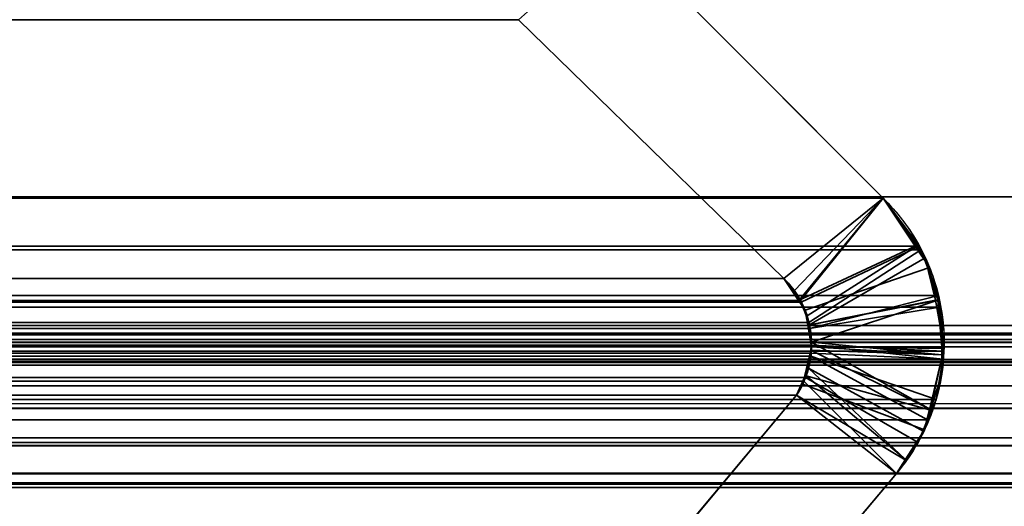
# Model space of a CAD drawing. Header units: millimetres. Extents: x -603 to 3703, y -120 to 193.
# Tile 756 of 938: x 3494.88 to 3499.51, y 1.19 to 3.48. Entities that reach past the tile are written whole.
import ezdxf

# ---------------------------------------------------------------- set-up
doc = ezdxf.new("R2010")
doc.units = ezdxf.units.MM
doc.layers.add('151', color=7, linetype='Continuous', true_color=0xffffff)

# ---------------------------------------------------------------- blocks, each defined once
blk = doc.blocks.new('UG_SURFACE_003')
at = {"layer": '151', "color": 252, "linetype": 'Continuous', "lineweight": 35}
for points in [[(3702.5001, -35, 2213.0001), (3702.5001, 174.4, 2213.0001), (2297.4999, 174.4, 2213.0001), (2297.4999, -35, 2213.0001)], [(2447.5, -35, 2063), (2447.5, 174.4, 2063), (3552.5, 174.4, 2063), (3552.5, -35, 2063)]]:
    blk.add_3dface(points, dxfattribs=at)
blk = doc.blocks.new('UG_SURFACE_166')
at = {"layer": '151', "color": 252, "linetype": 'Continuous', "lineweight": 35}
for points in [[(2486.0001, -46.92, 2022.5), (3513.9999, -46.92, 2022.5), (3513.9999, 14.42, 2022.5), (2486.0001, 14.42, 2022.5)], [(2487.5, -46.92, 2020.9999), (2487.5, 14.42, 2020.9999), (3512.5, 14.42, 2020.9999), (3512.5, -46.92, 2020.9999)]]:
    blk.add_3dface(points, dxfattribs=at)
blk = doc.blocks.new('UG_SURFACE_221')
at = {"layer": '151', "color": 7, "linetype": 'Continuous', "lineweight": 35}
for points in [[(3511.6749, 2.6459, 2020.175), (3511.6284, 5.9608, 2020.1285), (2488.3716, 5.9608, 2020.1285), (2488.3251, 2.6459, 2020.175)], [(2489.295, 2.0412, 2019.2049), (2489.3775, 4.9715, 2019.1224), (3510.6225, 4.9715, 2019.1224), (3510.705, 2.0412, 2019.2049)], [(2502.3062, 3.8936, 2006.1936), (2501.0557, 2.6395, 2007.4444), (3498.9443, 2.6395, 2007.4444), (3497.6938, 3.8936, 2006.1936)], [(3498.477, 2.2621, 2006.9771), (3497.2289, 3.4787, 2005.729), (3497.6938, 3.8936, 2006.1936), (3498.9443, 2.6395, 2007.4444)], [(3497.2289, 3.4787, 2005.729), (3498.477, 2.2621, 2006.9771), (2501.523, 2.2621, 2006.9771), (2502.7711, 3.4787, 2005.729)], [(3511.6694, 1.0733, 2020.1695), (2488.3251, 2.6459, 2020.175), (2488.239, 0.3112, 2020.261)], [(3511.6694, 1.0733, 2020.1695), (3511.6749, 2.6459, 2020.175), (2488.3251, 2.6459, 2020.175)], [(3499.1159, 2.4134, 2007.6158), (3498.9443, 2.6395, 2007.4444), (2501.0557, 2.6395, 2007.4444), (2500.8841, 2.4134, 2007.6158)], [(3498.9443, 2.6395, 2007.4444), (3498.5554, 2.1585, 2007.0555), (3498.477, 2.2621, 2006.9771)], [(3498.5585, 2.1509, 2007.0584), (3498.5554, 2.1585, 2007.0555), (3498.9443, 2.6395, 2007.4444), (3499.1159, 2.4134, 2007.6158)], [(2500.8776, 2.3963, 2007.6225), (3499.1224, 2.3963, 2007.6225), (3499.1159, 2.4134, 2007.6158)], [(2500.8841, 2.4134, 2007.6158), (2500.8776, 2.3963, 2007.6225), (3499.1159, 2.4134, 2007.6158)], [(3499.1159, 2.4134, 2007.6158), (3499.1224, 2.3963, 2007.6225), (3498.5955, 2.0554, 2007.0956), (3498.5585, 2.1509, 2007.0584)], [(3499.2049, 2.1819, 2007.705), (3499.1224, 2.3963, 2007.6225), (2500.8776, 2.3963, 2007.6225), (2500.7951, 2.1819, 2007.705)], [(3498.5988, 2.027, 2007.0989), (3498.5955, 2.0554, 2007.0956), (3499.1224, 2.3963, 2007.6225), (3499.2049, 2.1819, 2007.705)], [(2501.4439, 2.1467, 2007.0562), (2501.523, 2.2621, 2006.9771), (3498.477, 2.2621, 2006.9771)], [(3498.477, 2.2621, 2006.9771), (3498.5554, 2.1585, 2007.0555), (2501.4439, 2.1467, 2007.0562)], [(2500.7951, 2.1819, 2007.705), (2500.7896, 2.1271, 2007.7105), (3499.2104, 2.1271, 2007.7105)], [(2500.7951, 2.1819, 2007.705), (3499.2104, 2.1271, 2007.7105), (3499.2049, 2.1819, 2007.705)], [(3499.2049, 2.1819, 2007.705), (3499.2104, 2.1271, 2007.7105), (3498.5988, 2.027, 2007.0989)], [(3498.5955, 2.0554, 2007.0956), (2501.4269, 2.1222, 2007.0732), (2501.4439, 2.1467, 2007.0562)], [(3498.5554, 2.1585, 2007.0555), (3498.5585, 2.1509, 2007.0584), (2501.4439, 2.1467, 2007.0562)], [(2501.4439, 2.1467, 2007.0562), (3498.5585, 2.1509, 2007.0584), (3498.5955, 2.0554, 2007.0956)], [(3499.2104, 2.1271, 2007.7105), (2500.7896, 2.1271, 2007.7105), (2500.7694, 1.9194, 2007.7307)], [(3499.2306, 1.9194, 2007.7307), (3499.2104, 2.1271, 2007.7105), (2500.7694, 1.9194, 2007.7307)], [(3498.5955, 2.0554, 2007.0956), (2501.3988, 2.0275, 2007.1013), (2501.4269, 2.1222, 2007.0732)], [(3499.2104, 2.1271, 2007.7105), (3499.2306, 1.9194, 2007.7307), (3498.6081, 1.9483, 2007.1082), (3498.5988, 2.027, 2007.0989)], [(2489.295, 2.0412, 2019.2049), (3510.7012, 1.9603, 2019.2013), (3510.6883, 1.8784, 2019.1882)], [(2489.295, 2.0412, 2019.2049), (3510.705, 2.0412, 2019.2049), (3510.7012, 1.9603, 2019.2013)], [(3510.6883, 1.8784, 2019.1882), (2489.3117, 1.8784, 2019.1882), (2489.295, 2.0412, 2019.2049)], [(3498.5955, 2.0554, 2007.0956), (3498.5988, 2.027, 2007.0989), (2501.3988, 2.0275, 2007.1013)], [(2492.1267, 1.997, 2016.3734), (2490.2101, 1.295, 2018.2898), (3509.7899, 1.295, 2018.2898), (3507.8733, 1.997, 2016.3734)], [(2492.1267, 1.997, 2016.3734), (3507.8733, 1.997, 2016.3734), (3507.7932, 2.0043, 2016.2933)], [(2492.209, 1.9934, 2016.2911), (2492.1267, 1.997, 2016.3734), (3507.7932, 2.0043, 2016.2933)], [(3507.7932, 2.0043, 2016.2933), (3507.791, 2.0038, 2016.2911), (2492.209, 1.9934, 2016.2911)], [(2492.3151, 1.9887, 2016.1848), (2492.209, 1.9934, 2016.2911), (3507.791, 2.0038, 2016.2911)], [(2492.3151, 1.9887, 2016.1848), (3507.791, 2.0038, 2016.2911), (3507.6666, 1.974, 2016.1667)], [(2501.3924, 1.975, 2007.1075), (2501.3983, 2.026, 2007.1018), (3498.6057, 1.9097, 2007.1056)], [(3498.6081, 1.9483, 2007.1082), (2501.3983, 2.026, 2007.1018), (2501.3988, 2.0275, 2007.1013)], [(3498.6081, 1.9483, 2007.1082), (3498.6057, 1.9097, 2007.1056), (2501.3983, 2.026, 2007.1018)], [(2501.3988, 2.0275, 2007.1013), (3498.5988, 2.027, 2007.0989), (3498.6081, 1.9483, 2007.1082)], [(3507.6666, 1.974, 2016.1667), (2492.3339, 1.982, 2016.166), (2492.3151, 1.9887, 2016.1848)], [(2492.3661, 1.9704, 2016.1338), (2492.3339, 1.982, 2016.166), (3507.6666, 1.974, 2016.1667)], [(2492.3661, 1.9704, 2016.1338), (3507.6666, 1.974, 2016.1667), (3507.6149, 1.9616, 2016.115)], [(3507.6149, 1.9616, 2016.115), (2492.4116, 1.9378, 2016.0885), (2492.3661, 1.9704, 2016.1338)], [(3507.6149, 1.9616, 2016.115), (3507.5877, 1.941, 2016.0878), (2492.4116, 1.9378, 2016.0885)], [(3498.6057, 1.9097, 2007.1056), (2501.3967, 1.9101, 2007.1032), (2501.3924, 1.975, 2007.1075)], [(3498.6057, 1.9097, 2007.1056), (3498.6081, 1.9483, 2007.1082), (3499.2247, 1.8818, 2007.7245)], [(3498.6081, 1.9483, 2007.1082), (3499.2306, 1.9194, 2007.7307), (3499.2247, 1.8818, 2007.7245)], [(2492.5065, 1.8695, 2015.9934), (2492.4116, 1.9378, 2016.0885), (3507.5877, 1.941, 2016.0878)], [(2492.5065, 1.8695, 2015.9934), (3507.5877, 1.941, 2016.0878), (3507.4935, 1.8695, 2015.9934)], [(2500.7694, 1.9194, 2007.7307), (2500.7753, 1.8818, 2007.7245), (3499.2247, 1.8818, 2007.7245), (3499.2306, 1.9194, 2007.7307)], [(2501.3967, 1.9101, 2007.1032), (3498.6057, 1.9097, 2007.1056), (3498.6048, 1.8959, 2007.1049)], [(2501.3993, 1.8701, 2007.1006), (2501.3967, 1.9101, 2007.1032), (3498.6048, 1.8959, 2007.1049)], [(3499.2247, 1.8818, 2007.7245), (3499.1939, 1.6931, 2007.694), (3498.6048, 1.8959, 2007.1049), (3498.6057, 1.9097, 2007.1056)], [(2489.3117, 1.8784, 2019.1882), (3510.6883, 1.8784, 2019.1882), (3510.6795, 1.8545, 2019.1793)], [(3510.6795, 1.8545, 2019.1793), (2489.3186, 1.8526, 2019.1815), (2489.3117, 1.8784, 2019.1882)], [(2489.3308, 1.8061, 2019.1691), (2489.3186, 1.8526, 2019.1815), (3510.6795, 1.8545, 2019.1793)], [(2489.3308, 1.8061, 2019.1691), (3510.6795, 1.8545, 2019.1793), (3510.6115, 1.6712, 2019.1114)], [(3507.4935, 1.8695, 2015.9934), (2492.5086, 1.8664, 2015.9914), (2492.5065, 1.8695, 2015.9934)], [(3507.4935, 1.8695, 2015.9934), (3507.4914, 1.8664, 2015.9914), (2492.5086, 1.8664, 2015.9914)], [(2492.5086, 1.8664, 2015.9914), (3507.4914, 1.8664, 2015.9914), (3507.4215, 1.7573, 2015.9214), (2492.5785, 1.7573, 2015.9214)], [(3499.1939, 1.6931, 2007.694), (2500.7753, 1.8818, 2007.7245), (2500.8061, 1.6931, 2007.694)], [(3499.1939, 1.6931, 2007.694), (3499.2247, 1.8818, 2007.7245), (2500.7753, 1.8818, 2007.7245)], [(3498.6048, 1.8959, 2007.1049), (2501.4141, 1.8134, 2007.0858), (2501.3993, 1.8701, 2007.1006)], [(2501.4141, 1.8134, 2007.0858), (3498.6048, 1.8959, 2007.1049), (3498.5795, 1.7957, 2007.0796)], [(3499.1536, 1.5971, 2007.6535), (3499.1088, 1.4909, 2007.6089), (3498.5795, 1.7957, 2007.0796), (3498.6048, 1.8959, 2007.1049)], [(3498.6048, 1.8959, 2007.1049), (3499.1939, 1.6931, 2007.694), (3499.1536, 1.5971, 2007.6535)], [(2501.4141, 1.8134, 2007.0858), (3498.5795, 1.7957, 2007.0796), (3498.5712, 1.7794, 2007.0713)], [(3498.5712, 1.7794, 2007.0713), (2501.43, 1.7806, 2007.0701), (2501.4141, 1.8134, 2007.0858)], [(2489.3308, 1.8061, 2019.1691), (3510.6115, 1.6712, 2019.1114), (3510.5958, 1.6501, 2019.0959)], [(3510.5958, 1.6501, 2019.0959), (2489.4049, 1.6499, 2019.0949), (2489.3308, 1.8061, 2019.1691)], [(2501.43, 1.7806, 2007.0701), (3498.5712, 1.7794, 2007.0713), (3498.5373, 1.7131, 2007.0372)], [(3498.5373, 1.7131, 2007.0372), (2501.4627, 1.7131, 2007.0372), (2501.43, 1.7806, 2007.0701)], [(3499.0072, 1.345, 2007.5073), (3498.5373, 1.7131, 2007.0372), (3498.5712, 1.7794, 2007.0713)], [(3498.5712, 1.7794, 2007.0713), (3498.5795, 1.7957, 2007.0796), (3499.1088, 1.4909, 2007.6089), (3499.0072, 1.345, 2007.5073)], [(2492.5785, 1.7573, 2015.9214), (3507.4215, 1.7573, 2015.9214), (3506.7754, 1.0746, 2015.2755), (2493.2246, 1.0746, 2015.2755)], [(2500.8061, 1.6931, 2007.694), (2500.8464, 1.5971, 2007.6535), (3499.1536, 1.5971, 2007.6535), (3499.1939, 1.6931, 2007.694)], [(3498.5373, 1.7131, 2007.0372), (3497.9849, 1.0529, 2006.485), (2502.0151, 1.0529, 2006.485), (2501.4627, 1.7131, 2007.0372)], [(3497.9849, 1.0529, 2006.485), (3498.5373, 1.7131, 2007.0372), (3499.0072, 1.345, 2007.5073), (3498.0688, 0.2303, 2006.5689)], [(2489.4049, 1.6499, 2019.0949), (3510.5958, 1.6501, 2019.0959), (3510.493, 1.5104, 2018.9931)], [(2489.4185, 1.6214, 2019.0816), (2489.4049, 1.6499, 2019.0949), (3510.493, 1.5104, 2018.9931)], [(2489.4185, 1.6214, 2019.0816), (3510.493, 1.5104, 2018.9931), (3510.4425, 1.4749, 2018.9426)], [(3510.4425, 1.4749, 2018.9426), (2489.5568, 1.4693, 2018.9433), (2489.4185, 1.6214, 2019.0816)], [(3499.1088, 1.4909, 2007.6089), (2500.8464, 1.5971, 2007.6535), (2500.8912, 1.4909, 2007.6089)], [(3499.1088, 1.4909, 2007.6089), (3499.1536, 1.5971, 2007.6535), (2500.8464, 1.5971, 2007.6535)], [(2500.8912, 1.4909, 2007.6089), (2500.9928, 1.345, 2007.5073), (3499.0072, 1.345, 2007.5073), (3499.1088, 1.4909, 2007.6089)], [(2489.579, 1.4448, 2018.9211), (2489.5568, 1.4693, 2018.9433), (3510.4425, 1.4749, 2018.9426)], [(2489.579, 1.4448, 2018.9211), (3510.4425, 1.4749, 2018.9426), (3510.2572, 1.3446, 2018.7571)], [(2489.579, 1.4448, 2018.9211), (3510.2572, 1.3446, 2018.7571), (3510.2487, 1.3429, 2018.7485)], [(3510.2487, 1.3429, 2018.7485), (2489.7542, 1.3555, 2018.7457), (2489.579, 1.4448, 2018.9211)], [(2489.8539, 1.3048, 2018.6462), (2489.7542, 1.3555, 2018.7457), (3510.2487, 1.3429, 2018.7485)], [(2500.9928, 1.345, 2007.5073), (2501.9312, 0.2303, 2006.5689), (3498.0688, 0.2303, 2006.5689), (3499.0072, 1.345, 2007.5073)], [(2489.97, 1.3016, 2018.5301), (2489.8539, 1.3048, 2018.6462), (3510.2487, 1.3429, 2018.7485)], [(3510.2487, 1.3429, 2018.7485), (3510.0288, 1.3001, 2018.5287), (2489.97, 1.3016, 2018.5301)], [(2489.97, 1.3016, 2018.5301), (3510.0288, 1.3001, 2018.5287), (3509.9199, 1.2788, 2018.42)], [(2490.2101, 1.295, 2018.2898), (2489.97, 1.3016, 2018.5301), (3509.9199, 1.2788, 2018.42)], [(3509.9199, 1.2788, 2018.42), (3509.7899, 1.295, 2018.2898), (2490.2101, 1.295, 2018.2898)]]:
    blk.add_3dface(points, dxfattribs=at)
blk = doc.blocks.new('UG_SURFACE_222')
at = {"layer": '151', "color": 7, "linetype": 'Continuous', "lineweight": 35}
for points in [[(3497.6938, 3.8936, -7), (3498.9443, 2.6395, -7), (3498.477, 2.2621, -7), (3497.2289, 3.4787, -7)], [(3498.9443, 2.6395, 2007.4444), (3497.6938, 3.8936, 2006.1936), (3497.2289, 3.4787, 2005.729), (3498.477, 2.2621, 2006.9771)], [(3497.6938, 3.8936, 2006.1936), (3498.9443, 2.6395, 2007.4444), (3498.9443, 2.6395, -7), (3497.6938, 3.8936, -7)], [(3497.2289, 3.4787, -7), (3498.477, 2.2621, -7), (3498.477, 2.2621, 2006.9771), (3497.2289, 3.4787, 2005.729)], [(3498.5464, 2.1587, -7), (3498.477, 2.2621, -7), (3498.9443, 2.6395, -7), (3499.0957, 2.4137, -7)], [(3498.477, 2.2621, 2006.9771), (3498.5266, 2.2044, 2007.0267), (3498.9443, 2.6395, 2007.4444)], [(3498.9443, 2.6395, 2007.4444), (3498.5266, 2.2044, 2007.0267), (3498.5495, 2.1596, 2007.0493)], [(3498.5495, 2.1596, 2007.0493), (3498.5867, 2.086, 2007.0868), (3499.104, 2.4145, 2007.6041), (3498.9443, 2.6395, 2007.4444)], [(3499.0957, 2.4137, -7), (3498.9443, 2.6395, -7), (3498.9443, 2.6395, 2007.4444)], [(3498.9443, 2.6395, 2007.4444), (3499.104, 2.4145, 2007.6041), (3499.0957, 2.4137, -7)], [(3499.0957, 2.4137, -7), (3499.1629, 2.3136, -7), (3498.5769, 2.1129, -7), (3498.5464, 2.1587, -7)], [(3499.1431, 2.3595, 2007.643), (3499.104, 2.4145, 2007.6041), (3498.5867, 2.086, 2007.0868), (3498.5943, 2.0424, 2007.0941)], [(3499.1629, 2.3136, -7), (3499.0957, 2.4137, -7), (3499.104, 2.4145, 2007.6041)], [(3499.104, 2.4145, 2007.6041), (3499.1431, 2.3595, 2007.643), (3499.1629, 2.3136, -7)], [(3498.5943, 2.0424, 2007.0941), (3499.2015, 2.1593, 2007.7016), (3499.1431, 2.3595, 2007.643)], [(3499.1903, 2.1604, -7), (3499.1629, 2.3136, -7), (3499.1431, 2.3595, 2007.643)], [(3499.1431, 2.3595, 2007.643), (3499.2015, 2.1593, 2007.7016), (3499.1903, 2.1604, -7)], [(3498.5898, 2.0422, -7), (3498.5769, 2.1129, -7), (3499.1629, 2.3136, -7), (3499.1903, 2.1604, -7)], [(3498.5464, 2.1587, -7), (3498.5266, 2.2044, 2007.0267), (3498.477, 2.2621, 2006.9771)], [(3498.477, 2.2621, 2006.9771), (3498.477, 2.2621, -7), (3498.5464, 2.1587, -7)], [(3498.5464, 2.1587, -7), (3498.5495, 2.1596, 2007.0493), (3498.5266, 2.2044, 2007.0267)], [(3498.5495, 2.1596, 2007.0493), (3498.5464, 2.1587, -7), (3498.5769, 2.1129, -7)], [(3498.5769, 2.1129, -7), (3498.5867, 2.086, 2007.0868), (3498.5495, 2.1596, 2007.0493)], [(3499.1903, 2.1604, -7), (3499.2311, 1.9331, -7), (3498.6081, 1.9401, -7), (3498.5898, 2.0422, -7)], [(3498.5943, 2.0424, 2007.0941), (3498.6081, 1.9615, 2007.1082), (3499.2015, 2.1593, 2007.7016)], [(3498.6081, 1.9615, 2007.1082), (3499.2211, 1.902, 2007.7212), (3499.2228, 2.0869, 2007.7229), (3499.2015, 2.1593, 2007.7016)], [(3499.2311, 1.9331, -7), (3499.1903, 2.1604, -7), (3499.2015, 2.1593, 2007.7016)], [(3499.2239, 1.9032, -7), (3499.2311, 1.9331, -7), (3499.2015, 2.1593, 2007.7016)], [(3499.2015, 2.1593, 2007.7016), (3499.2228, 2.0869, 2007.7229), (3499.2239, 1.9032, -7)], [(3498.5867, 2.086, 2007.0868), (3498.5769, 2.1129, -7), (3498.5898, 2.0422, -7)], [(3498.5898, 2.0422, -7), (3498.5943, 2.0424, 2007.0941), (3498.5867, 2.086, 2007.0868)], [(3499.2228, 2.0869, 2007.7229), (3499.2211, 1.902, 2007.7212), (3499.2239, 1.9032, -7)], [(3498.5943, 2.0424, 2007.0941), (3498.5898, 2.0422, -7), (3498.6081, 1.9401, -7)], [(3498.6081, 1.9401, -7), (3498.6081, 1.9615, 2007.1082), (3498.5943, 2.0424, 2007.0941)], [(3498.6081, 1.9401, -7), (3498.6038, 1.9247, 2007.1037), (3498.6081, 1.9615, 2007.1082)], [(3499.1682, 1.6459, 2007.6683), (3498.6081, 1.9615, 2007.1082), (3498.6038, 1.9247, 2007.1037)], [(3499.1682, 1.6459, 2007.6683), (3499.2204, 1.8123, 2007.7202), (3499.2211, 1.902, 2007.7212), (3498.6081, 1.9615, 2007.1082)], [(3498.6043, 1.9246, -7), (3498.5759, 1.8059, -7), (3498.5793, 1.8073, 2007.0794)], [(3499.2239, 1.9032, -7), (3499.1622, 1.644, -7), (3498.5759, 1.8059, -7), (3498.6043, 1.9246, -7)], [(3498.5793, 1.8073, 2007.0794), (3498.5938, 1.8397, 2007.0937), (3498.6043, 1.9246, -7)], [(3498.5938, 1.8397, 2007.0937), (3498.6038, 1.9247, 2007.1037), (3498.6043, 1.9246, -7)], [(3498.6038, 1.9247, 2007.1037), (3498.5938, 1.8397, 2007.0937), (3499.1357, 1.542, 2007.6358), (3499.1682, 1.6459, 2007.6683)], [(3498.6081, 1.9401, -7), (3498.6043, 1.9246, -7), (3498.6038, 1.9247, 2007.1037)], [(3498.6043, 1.9246, -7), (3498.6081, 1.9401, -7), (3499.2239, 1.9032, -7)], [(3498.6081, 1.9401, -7), (3499.2311, 1.9331, -7), (3499.2239, 1.9032, -7)], [(3499.1682, 1.6459, 2007.6683), (3499.1622, 1.644, -7), (3499.2239, 1.9032, -7)], [(3499.2239, 1.9032, -7), (3499.2204, 1.8123, 2007.7202), (3499.1682, 1.6459, 2007.6683)], [(3499.2239, 1.9032, -7), (3499.2211, 1.902, 2007.7212), (3499.2204, 1.8123, 2007.7202)], [(3498.5373, 1.7131, 2007.0372), (3498.5793, 1.8073, 2007.0794), (3498.5662, 1.7643, -7)], [(3498.5793, 1.8073, 2007.0794), (3498.5373, 1.7131, 2007.0372), (3499.0072, 1.345, 2007.5073), (3499.0499, 1.4105, 2007.55)], [(3498.5793, 1.8073, 2007.0794), (3498.5759, 1.8059, -7), (3498.5662, 1.7643, -7)], [(3499.0499, 1.4105, 2007.55), (3498.5938, 1.8397, 2007.0937), (3498.5793, 1.8073, 2007.0794)], [(3499.0499, 1.4105, 2007.55), (3499.1357, 1.542, 2007.6358), (3498.5938, 1.8397, 2007.0937)], [(3498.5662, 1.7643, -7), (3498.5373, 1.7131, -7), (3498.5373, 1.7131, 2007.0372)], [(3498.5373, 1.7131, -7), (3498.5662, 1.7643, -7), (3499.1398, 1.5504, -7), (3499.0485, 1.4088, -7)], [(3499.1622, 1.644, -7), (3499.1398, 1.5504, -7), (3498.5662, 1.7643, -7), (3498.5759, 1.8059, -7)], [(3498.5373, 1.7131, -7), (3497.9849, 1.0529, -7), (3497.9849, 1.0529, 2006.485), (3498.5373, 1.7131, 2007.0372)], [(3497.9849, 1.0529, -7), (3498.5373, 1.7131, -7), (3499.0072, 1.345, -7), (3498.0688, 0.2303, -7)], [(3498.0688, 0.2303, 2006.5689), (3499.0072, 1.345, 2007.5073), (3498.5373, 1.7131, 2007.0372), (3497.9849, 1.0529, 2006.485)], [(3499.0485, 1.4088, -7), (3499.0072, 1.345, -7), (3498.5373, 1.7131, -7)], [(3499.1622, 1.644, -7), (3499.1682, 1.6459, 2007.6683), (3499.1357, 1.542, 2007.6358)], [(3499.1357, 1.542, 2007.6358), (3499.1398, 1.5504, -7), (3499.1622, 1.644, -7)], [(3499.0499, 1.4105, 2007.55), (3499.0485, 1.4088, -7), (3499.1398, 1.5504, -7)], [(3499.1398, 1.5504, -7), (3499.1357, 1.542, 2007.6358), (3499.0499, 1.4105, 2007.55)], [(3499.0485, 1.4088, -7), (3499.0499, 1.4105, 2007.55), (3499.0072, 1.345, 2007.5073)], [(3499.0072, 1.345, 2007.5073), (3499.0072, 1.345, -7), (3499.0485, 1.4088, -7)], [(3499.0072, 1.345, 2007.5073), (3498.0688, 0.2303, 2006.5689), (3498.0688, 0.2303, -7), (3499.0072, 1.345, -7)]]:
    blk.add_3dface(points, dxfattribs=at)

msp = doc.modelspace()

# ---------------------------------------------------------------- linework, layer by layer
at = {"layer": '151', "color": 252, "linetype": 'Continuous', "lineweight": -3, "true_color": 0x939598}
for p, q in [((3498.9443, 2.6395, 2007.4443), (3497.6937, 3.8936, 2006.1937)), ((3497.6937, 3.8936, -7), (3498.9443, 2.6395, -7)), ((3498.9443, 2.6395, 2007.4443), (3497.6937, 3.8936, 2006.1937)), ((3498.477, 2.2621, 2006.977), (3497.2289, 3.4787, 2005.7289)), ((3498.477, 2.2621, 2006.977), (3497.2289, 3.4787, 2005.7289)), ((3497.2289, 3.4787, -7), (3498.477, 2.2621, -7)), ((3511.675, 2.6459, 2020.175), (2488.325, 2.6459, 2020.175)), ((2501.0557, 2.6395, 2007.4443), (3498.9443, 2.6395, 2007.4443)), ((3498.9443, 2.6395, 2007.4443), (3498.9443, 2.6395, -7)), ((3498.477, 2.2621, 2006.977), (2501.523, 2.2621, 2006.977)), ((3498.477, 2.2621, -7), (3498.477, 2.2621, 2006.977)), ((2489.2951, 2.0412, 2019.2049), (3510.7049, 2.0412, 2019.2049)), ((2492.1266, 1.997, 2016.3734), (3507.8734, 1.997, 2016.3734)), ((2489.3117, 1.8784, 2019.1883), (3510.6883, 1.8784, 2019.1883)), ((2492.5786, 1.7573, 2015.9214), (3507.4214, 1.7573, 2015.9214)), ((3498.5372, 1.7131, 2007.0372), (2501.4628, 1.7131, 2007.0372)), ((3498.5372, 1.7131, -7), (3497.985, 1.0529, -7)), ((3498.5372, 1.7131, 2007.0372), (3497.985, 1.0529, 2006.485)), ((3498.5372, 1.7131, 2007.0372), (3497.985, 1.0529, 2006.485)), ((3498.5372, 1.7131, -7), (3498.5372, 1.7131, 2007.0372)), ((2500.9927, 1.345, 2007.5073), (3499.0073, 1.345, 2007.5073)), ((3499.0073, 1.345, 2007.5073), (3498.0689, 0.2303, 2006.5689)), ((3499.0073, 1.345, 2007.5073), (3498.0689, 0.2303, 2006.5689)), ((3499.0073, 1.345, -7), (3498.0689, 0.2303, -7)), ((3499.0073, 1.345, 2007.5073), (3499.0073, 1.345, -7)), ((2490.2101, 1.295, 2018.2899), (3509.7899, 1.295, 2018.2899))]:
    msp.add_line(p, q, dxfattribs=at)
for points in [[(3498.9443, 2.6395, 2007.4443), (3499.3015, 2.2915, 2007.8015), (3499.3291, 1.7265, 2007.8291), (3499.0073, 1.345, 2007.5073)], [(3498.9443, 2.6395, -7), (3499.3015, 2.2915, -7), (3499.3291, 1.7265, -7), (3499.0073, 1.345, -7)], [(3498.5372, 1.7131, 2007.0372), (3498.6512, 1.8869, 2007.1512), (3498.6257, 2.117, 2007.1257), (3498.477, 2.2621, 2006.977)], [(3498.477, 2.2621, -7), (3498.6257, 2.117, -7), (3498.6512, 1.8869, -7), (3498.5372, 1.7131, -7)]]:
    msp.add_open_spline(points, degree=3, dxfattribs=at)
for points, knots in [([(3498.9443, 2.6395, 2007.4443), (3499.0087, 2.5767, 2007.5087), (3499.0682, 2.501, 2007.5682), (3499.1538, 2.3438, 2007.6538), (3499.1849, 2.2651, 2007.6849), (3499.2251, 2.0983, 2007.7251), (3499.2343, 2.0076, 2007.7343), (3499.2276, 1.8421, 2007.7276), (3499.2147, 1.7647, 2007.7147), (3499.1729, 1.6205, 2007.6729), (3499.1435, 1.5522, 2007.6435), (3499.0787, 1.4376, 2007.5787), (3499.0443, 1.3888, 2007.5443), (3499.0073, 1.345, 2007.5073)], [0, 0, 0, 0, 0.216801, 0.216801, 0.388943, 0.388943, 0.56272, 0.56272, 0.714161, 0.714161, 0.867331, 0.867331, 1, 1, 1, 1]), ([(3498.477, 2.2621, 2006.977), (3498.5065, 2.2334, 2007.0065), (3498.5337, 2.1986, 2007.0337), (3498.5641, 2.1427, 2007.0641), (3498.5719, 2.126, 2007.0719), (3498.5853, 2.0915, 2007.0853), (3498.5909, 2.0737, 2007.0909), (3498.6039, 2.0212, 2007.1039), (3498.6084, 1.9845, 2007.1084), (3498.6081, 1.9308, 2007.1081), (3498.607, 1.9132, 2007.107), (3498.6003, 1.861, 2007.1003), (3498.5915, 1.8269, 2007.0915), (3498.5681, 1.7658, 2007.0681), (3498.5536, 1.738, 2007.0536), (3498.5372, 1.7131, 2007.0372)], [0, 0, 0, 0, 0.238349, 0.238349, 0.331151, 0.331151, 0.421599, 0.421599, 0.592102, 0.592102, 0.673842, 0.673842, 0.840562, 0.840562, 1, 1, 1, 1])]:
    msp.add_open_spline(points, degree=3, knots=knots, dxfattribs=at)

# ---------------------------------------------------------------- block references
for name in ['UG_SURFACE_003', 'UG_SURFACE_166', 'UG_SURFACE_221', 'UG_SURFACE_222']:
    msp.add_blockref(name, (0, 0), dxfattribs=at)

doc.saveas('drawing.dxf')
